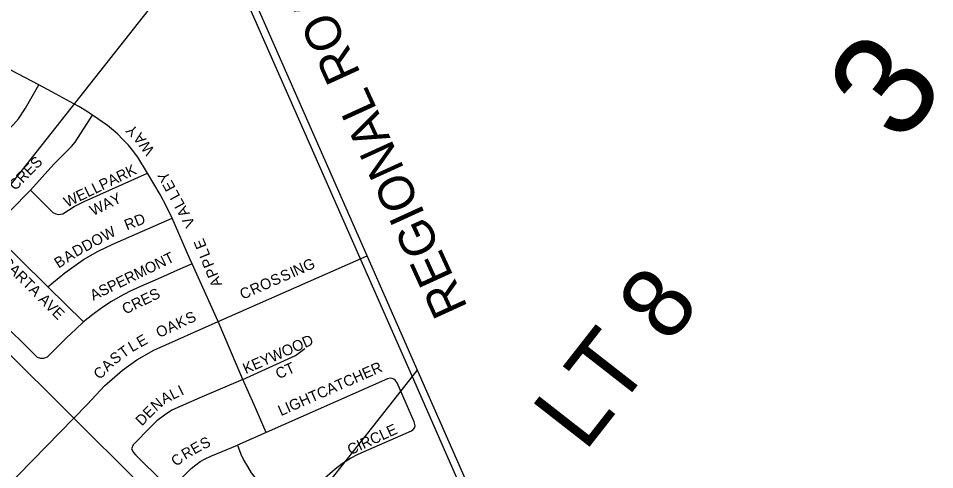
# Model space of a CAD drawing. Extents: x 586326 to 623965, y 4819854 to 4857850.
# Drawn here: x 606827 to 608123, y 4849945 to 4850584 of the extents above; entities that cross this region are included whole.
import ezdxf

# ---------------------------------------------------------------- set-up
doc = ezdxf.new("R2010")
doc.units = 0
for name, color, linetype in [('Grid Lbls', 7, 'Continuous'), ('Lots_Concessions', 7, 'Continuous'), ('Major Rds and Hwys', 7, 'Continuous'), ('Major Rds Lbls', 7, 'Continuous'), ('Minor Rd Lbls', 7, 'Continuous'), ('Minor Rds', 7, 'Continuous'), ('Municipal Bdry', 7, 'Continuous'), ('Proposed Secondary Rds', 7, 'Continuous'), ('Secondary Rds Lbls', 7, 'Continuous')]:
    doc.layers.add(name, color=color, linetype=linetype)

msp = doc.modelspace()

# ---------------------------------------------------------------- linework, layer by layer
at = {"layer": 'Lots_Concessions'}
for p, q in [((606708.9, 4850212.5), (607043.2, 4850635.8)), ((607328.5, 4850005.4), (607391.5, 4850085.1)), ((607148.9, 4849778.1), (607328.5, 4850005.4))]:
    msp.add_line(p, q, dxfattribs=at)
at = {"layer": 'Major Rds and Hwys'}
for points in [[(607320.5, 4850247.5), (607110.9, 4850724.5), (607050.1, 4850855.9)], [(606905.7, 4850017.7), (606695.2, 4850226.5), (606655.6, 4850265.8)], [(607579.7, 4849658), (607387.7, 4850094.8), (607320.5, 4850247.5)], [(607082.1, 4849842), (606905.7, 4850017.7)]]:
    msp.add_lwpolyline(points, dxfattribs=at)
at = {"layer": 'Minor Rds'}
for points in [[(606856.1, 4850489.6), (606816.7, 4850510.5), (606809.7, 4850514.6), (606803.3, 4850518.9), (606795.3, 4850524.5)], [(606655.6, 4850265.8), (606718.1, 4850329), (606798.9, 4850411.6), (606820.4, 4850433.2), (606827.3, 4850441.5), (606837, 4850456.7), (606856.1, 4850489.6)], [(606905.7, 4850462.4), (606874.3, 4850479.8), (606856.1, 4850489.6)], [(606932, 4850446.8), (606923.6, 4850452.2), (606912.5, 4850458.6), (606905.7, 4850462.4)], [(606844.1, 4850340.6), (606877.1, 4850377), (606902.4, 4850402.4), (606907.5, 4850408.5), (606932, 4850446.8)], [(607009.7, 4850364.5), (606996.2, 4850387.2), (606988.6, 4850397.2), (606982.7, 4850403.9), (606974.9, 4850412.3), (606967.2, 4850419.9), (606953.3, 4850431.7), (606932, 4850446.8)], [(606844.1, 4850340.6), (606876.1, 4850308.9), (606879.9, 4850306.9), (606883.6, 4850306), (606886.7, 4850306.4), (606889.9, 4850306.9), (606906.2, 4850317.1), (606920.1, 4850324.3), (607009.7, 4850364.5)], [(607044.5, 4850300.7), (607036.8, 4850317.1), (607027.5, 4850334.2), (607009.7, 4850364.5)], [(606787.9, 4850283.2), (606844.1, 4850340.6)], [(606868.9, 4850203.6), (606893, 4850223.5), (606919.3, 4850242), (606940.1, 4850254.1), (606960.6, 4850264.1), (607044.5, 4850300.7)], [(607069.9, 4850243), (607044.5, 4850300.7)], [(606919.2, 4850153.8), (606908.4, 4850143.7), (606895.3, 4850131.1), (606867.7, 4850103.8), (606862.9, 4850101.8), (606858.9, 4850101.8), (606854.3, 4850103.6), (606737.6, 4850218.8), (606736.2, 4850223.7), (606736.5, 4850228), (606739.5, 4850232.7), (606787.9, 4850283.2)], [(606868.9, 4850203.6), (606787.9, 4850283.2)], [(607072.8, 4850236.1), (607069.9, 4850243)], [(607056.4, 4850228.9), (607028.4, 4850216.2), (607000, 4850204), (606984.3, 4850196.8), (606971, 4850189.9), (606958.9, 4850182.7), (606945.4, 4850173.9), (606932.3, 4850164.5), (606919.2, 4850153.8)], [(607072.8, 4850236.1), (607056.4, 4850228.9)], [(607109.6, 4850154.5), (607072.8, 4850236.1)], [(606919.2, 4850153.8), (606868.9, 4850203.6)], [(607144.5, 4850072.2), (607109.6, 4850154.5)], [(607144.5, 4850072.2), (607219, 4850106.1), (607232.6, 4850116)], [(607356.1, 4850073.8), (607353.4, 4850074.2), (607349.4, 4850073.4), (607177.5, 4849997.2)], [(607244.7, 4849919), (607275.5, 4849945.6), (607285.8, 4849953.6), (607297.1, 4849960.7), (607307.9, 4849966.4), (607383.1, 4849999.5), (607385.8, 4850001.7), (607387.4, 4850004), (607388.3, 4850006.7), (607387.2, 4850012.3), (607363, 4850067.4), (607360.4, 4850071.2), (607358.3, 4850072.8), (607356.1, 4850073.8)], [(607144.5, 4850072.2), (607084, 4850046.5), (607044, 4850028.9), (607033.7, 4850022), (607023.2, 4850013.9), (607009.6, 4850000.6), (606994.7, 4849985.1), (606989.3, 4849979.6), (606987, 4849974.1), (606989.8, 4849969.1), (606993.4, 4849965.2), (607032, 4849927.1), (607035.7, 4849924.2), (607039, 4849921.8), (607042.6, 4849921.5), (607046.9, 4849923.3), (607050.5, 4849925.2), (607053.9, 4849928.3), (607071.8, 4849946.5), (607078.1, 4849951.6), (607084.4, 4849956), (607091.3, 4849960), (607099.4, 4849963.9)], [(607160.6, 4850036.2), (607144.5, 4850072.2)], [(607177.5, 4849997.2), (607160.6, 4850036.2)], [(607177.5, 4849997.2), (607137.3, 4849979.1)], [(607099.4, 4849963.9), (607137.3, 4849979.1)], [(607137.3, 4849979.1), (607141.8, 4849966.6), (607146, 4849957.4), (607151.1, 4849949), (607156.5, 4849940), (607166.4, 4849927.9)]]:
    msp.add_lwpolyline(points, dxfattribs=at)
at = {"layer": 'Municipal Bdry'}
for p, q in [((607384.5, 4850076.2), (607104.1, 4850712.9)), ((607575.2, 4849642.9), (607384.5, 4850076.2))]:
    msp.add_line(p, q, dxfattribs=at)
at = {"layer": 'Proposed Secondary Rds'}
for points in [[(607109.6, 4850154.5), (607320.5, 4850247.5)], [(606905.7, 4850017.7), (606925, 4850037.4), (606949, 4850063.5), (606974.3, 4850085.6), (606994.9, 4850100.2), (607018.8, 4850113.9), (607109.6, 4850154.5)], [(606708.8, 4849816.4), (606905.7, 4850017.7)]]:
    msp.add_lwpolyline(points, dxfattribs=at)

# ---------------------------------------------------------------- texts
at = {"layer": 'Grid Lbls'}
msp.add_text('3', height=144, rotation=52, dxfattribs=at).set_placement((608075.4, 4850402.4))
at = {"layer": 'Lots_Concessions'}
msp.add_text('LT 8', height=100, rotation=52, dxfattribs=at).set_placement((607628.5, 4849968.4))
at = {"layer": 'Major Rds Lbls'}
for s, height, rotation, p in [('REGIONAL ROAD NO. 50', 49.998, 114.5589, (607463.3, 4850174.4)), ('A', 15.2, 127.2173, (607008.9, 4850412.4)), ('W', 15.2, 127.2173, (607020.6, 4850397)), ('Y', 15.2, 118.521, (607043.2, 4850356.6)), ('E', 15.2, 118.521, (607050.1, 4850343.9)), ('L', 15.2, 118.521, (607056.6, 4850331.9)), ('L', 15.2, 118.521, (607063.2, 4850319.9)), ('A', 15.2, 118.521, (607070, 4850307.3)), ('V', 15.2, 118.521, (607077.9, 4850292.7)), ('E', 15.2, 112.0635, (607093.8, 4850260.8)), ('L', 15.2, 112.0635, (607098.9, 4850248.1)), ('P', 15.2, 112.0635, (607104.6, 4850234.1)), ('P', 15.2, 112.0635, (607110.3, 4850220.1)), ('A', 15.2, 112.0635, (607115.7, 4850206.8))]:
    msp.add_text(s, height=height, rotation=rotation, dxfattribs=at).set_placement(p)
at = {"layer": 'Minor Rd Lbls'}
for s, height, rotation, p in [('Y', 15.2, 136.8634, (606998, 4850425.4)), ('ASPERMONT CRES', 15.233, 45.5081, (606728.5, 4850242.8)), ('WELLPARK', 15.23, 25.9169, (606896, 4850315.6)), ('WAY', 15.23, 25.9169, (606932.8, 4850303.6)), ('D', 15.2, 21.5318, (606994.8, 4850288.8)), ('R', 15.2, 21.5318, (606980.7, 4850283.3)), ('W', 15.2, 28.529, (606949.7, 4850267.8)), ('D', 15.2, 28.529, (606921.9, 4850252.7)), ('O', 15.2, 28.529, (606935.2, 4850259.9)), ('MICARTA AVE', 15.233, 315.1728, (606785.4, 4850253.2)), ('A', 15.2, 32.641, (606896.8, 4850237.3)), ('D', 15.2, 28.529, (606908.6, 4850245.5)), ('B', 15.2, 32.641, (606884, 4850229.2)), ('ASPERMONT', 15.23, 25.9169, (606933.1, 4850183.6)), ('CRES', 15.23, 25.9169, (606978.4, 4850164.1)), ('KEYWOOD', 15.23, 23.8184, (607148.8, 4850079.8)), (' CT', 15.23, 23.8184, (607189.9, 4850070.2)), ('LIGHTCATCHER', 15.233, 23.8184, (607198.6, 4850020.3)), ('I', 15, 26.3486, (607057.8, 4850049.3)), ('A', 15, 26.3486, (607033, 4850037.1)), ('L', 15, 26.3486, (607045.7, 4850043.4)), ('E', 15, 45.6932, (607012.3, 4850016.4)), ('N', 15, 40.0239, (607022.1, 4850026.7)), ('D', 15, 45.6932, (607001.9, 4850005.7)), ('CIRCLE', 15.23, 24.8028, (607296.9, 4849965)), ('E', 15, 29.7144, (607076.1, 4849965.9)), ('S', 15, 25.7256, (607088.5, 4849972.8)), ('R', 15, 29.7144, (607063.1, 4849958.6)), ('C', 15, 42.924, (607051.4, 4849948.3))]:
    msp.add_text(s, height=height, rotation=rotation, dxfattribs=at).set_placement(p)
at = {"layer": 'Secondary Rds Lbls'}
for s, rotation, p in [('G', 23.886, (607234, 4850224.7)), ('I', 23.886, (607215.6, 4850216.5)), ('N', 23.886, (607220.2, 4850218.6)), ('O', 23.886, (607172.8, 4850197.6)), ('S', 23.886, (607187.9, 4850204.3)), ('S', 23.886, (607201.8, 4850210.4)), ('C', 23.886, (607144.5, 4850185.1)), ('R', 23.886, (607159, 4850191.5)), ('S', 24.954, (607067.9, 4850150.3)), ('A', 24.954, (607041.2, 4850137.9)), ('K', 24.954, (607054.2, 4850144)), ('O', 24.954, (607026.2, 4850130.9)), ('L', 29.67, (606987.9, 4850110.7)), ('E', 29.67, (606999.8, 4850117.4)), ('T', 35.6211, (606975.7, 4850101.8)), ('A', 45.0025, (606953.5, 4850082.5)), ('S', 35.6211, (606963.4, 4850093)), ('C', 45.0025, (606942.3, 4850071.3))]:
    msp.add_text(s, height=15.2, rotation=rotation, dxfattribs=at).set_placement(p)

doc.saveas('drawing.dxf')
